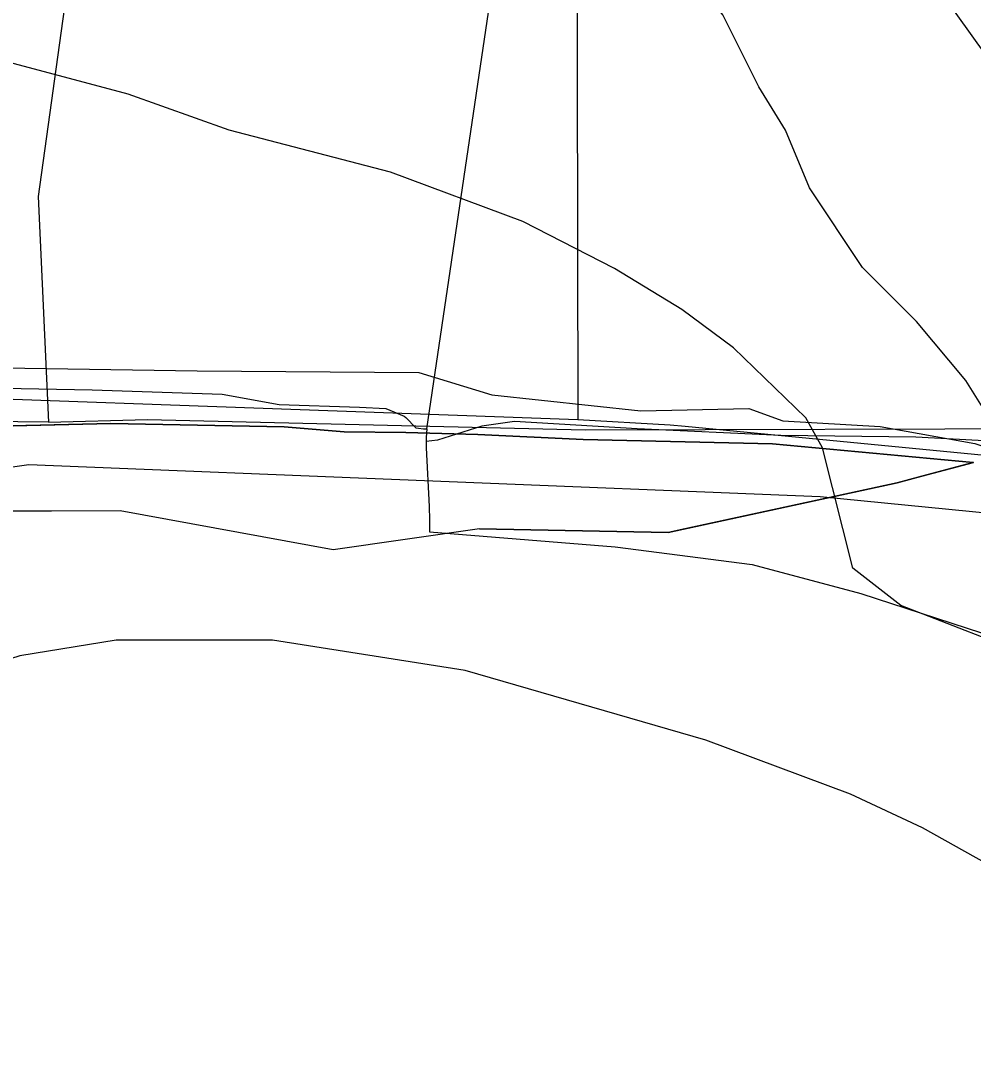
# Model space of a CAD drawing. Extents: x -662620 to -656370, y -1067090 to -1062990.
# Drawn here: x -660578.7 to -660465.3, y -1066435.3 to -1066311 of the extents above; entities that cross this region are included whole.
import ezdxf

# ---------------------------------------------------------------- set-up
doc = ezdxf.new("R2010")
doc.units = 0
for name, color, linetype in [('Agrotechnicka_opatreni_hrazkovani_a_dulkovani__mulcovani', 7, 'Continuous'), ('HRANICE_KATASTRÁLNÍHO_ÚZEMÍ', 7, 'Continuous'), ('OBVOD_PÚ', 7, 'Continuous'), ('Organizacni_opatreni_ochranne_zatravnení__protierozni_rozmistovani_plodin__osevni_postup__stridani_plodin', 7, 'Continuous'), ('ORNÁ_PŮDA_-_STÁVAJÍCÍ', 7, 'Continuous'), ('OSTATNÍ_PLOCHA_-_STÁVAJÍCÍ', 7, 'Continuous'), ('PLYNOVOD_-_STL', 7, 'Continuous'), ('SDELOVACÍ_VEDENÍ_-_PODZEMNÍ', 7, 'Continuous'), ('SILNICE_II__TŘÍDY_A_III__TŘÍDY', 7, 'Continuous'), ('VRSTEVNICE_ZDŮRAZNĚNÁ', 7, 'Continuous'), ('VRSTEVNICE_ZÁKLADNÍ', 7, 'Continuous')]:
    doc.layers.add(name, color=color, linetype=linetype)

msp = doc.modelspace()

# ---------------------------------------------------------------- linework, layer by layer
at = {"layer": 'Agrotechnicka_opatreni_hrazkovani_a_dulkovani__mulcovani'}
msp.add_lwpolyline([(-660545.38, -1066106.74), (-660576.6, -1066331.93), (-660575.4, -1066358.82), (-660563.6, -1066358.5), (-660511.47, -1066359.74), (-660454.36, -1066359.57), (-660441.3, -1066349.6), (-660433, -1066335.5), (-660408.5, -1066319.9), (-660380.1, -1066305.9), (-660341.8, -1066291.3), (-660316.6, -1066286.6)], dxfattribs=at)
at = {"layer": 'HRANICE_KATASTRÁLNÍHO_ÚZEMÍ'}
msp.add_lwpolyline([(-660465.24, -1066363.61), (-660471.38, -1066365.26), (-660474.34, -1066366.03), (-660501.6, -1066371.95), (-660524.06, -1066371.51), (-660541.48, -1066374.03), (-660566.86, -1066369.36), (-660583.26, -1066369.44), (-660590.72, -1066370.82), (-660629.49, -1066366.1), (-660648.69, -1066360.06), (-660686.17, -1066349.12)], dxfattribs=at)
at = {"layer": 'OBVOD_PÚ'}
for points in [[(-660471.38, -1066365.26), (-660465.24, -1066363.61)], [(-660501.6, -1066371.95), (-660474.34, -1066366.03)], [(-660474.34, -1066366.03), (-660471.38, -1066365.26)], [(-660566.86, -1066369.36), (-660583.26, -1066369.44)], [(-660541.48, -1066374.03), (-660566.86, -1066369.36)], [(-660524.06, -1066371.51), (-660541.48, -1066374.03)], [(-660524.06, -1066371.51), (-660501.6, -1066371.95)]]:
    msp.add_lwpolyline(points, dxfattribs=at)
at = {"layer": 'Organizacni_opatreni_ochranne_zatravnení__protierozni_rozmistovani_plodin__osevni_postup__stridani_plodin'}
msp.add_lwpolyline([(-660674.6, -1066159), (-660659.3, -1066148.6), (-660652.6, -1066138.5), (-660650.8, -1066120.2), (-660650.7, -1066111.6), (-660647.7, -1066105.5), (-660632.61, -1066094.13), (-660596.2, -1066072.7), (-660562.33, -1066062.2), (-660550.64, -1066061.01), (-660550.42, -1066061.81), (-660545.38, -1066106.74), (-660576.6, -1066331.93), (-660575.4, -1066358.82), (-660612, -1066358.4), (-660663.9, -1066344.3), (-660722.9, -1066323.6)], dxfattribs=at)
at = {"layer": 'ORNÁ_PŮDA_-_STÁVAJÍCÍ'}
for p, q in [((-660567.95, -1066358.96), (-660587.96, -1066359.46)), ((-660547.32, -1066359.38), (-660567.95, -1066358.96)), ((-660540.16, -1066359.95), (-660547.32, -1066359.38)), ((-660532.84, -1066360.03), (-660540.16, -1066359.95)), ((-660524.25, -1066360.28), (-660532.84, -1066360.03)), ((-660511.71, -1066360.88), (-660524.25, -1066360.28)), ((-660489.16, -1066361.39), (-660511.71, -1066360.88)), ((-660465.28, -1066363.62), (-660489.16, -1066361.39))]:
    msp.add_line(p, q, dxfattribs=at)
msp.add_lwpolyline([(-660465.28, -1066363.62), (-660489.16, -1066361.39), (-660511.71, -1066360.88), (-660524.25, -1066360.28), (-660532.84, -1066360.03), (-660540.16, -1066359.95), (-660547.32, -1066359.38), (-660567.95, -1066358.96), (-660587.96, -1066359.46), (-660596.23, -1066360), (-660603.01, -1066359.51), (-660611.49, -1066359.17), (-660628.9, -1066355.29), (-660637.79, -1066352.2), (-660653.28, -1066347.88), (-660671.78, -1066342.41), (-660687.72, -1066338.19)], dxfattribs=at)
at = {"layer": 'OSTATNÍ_PLOCHA_-_STÁVAJÍCÍ'}
for p, q in [((-660587.96, -1066359.46), (-660567.95, -1066358.96)), ((-660587.96, -1066359.46), (-660567.95, -1066358.96)), ((-660567.95, -1066358.96), (-660547.32, -1066359.38)), ((-660567.95, -1066358.96), (-660547.32, -1066359.38)), ((-660547.32, -1066359.38), (-660540.16, -1066359.95)), ((-660547.32, -1066359.38), (-660540.16, -1066359.95)), ((-660540.16, -1066359.95), (-660532.84, -1066360.03)), ((-660540.16, -1066359.95), (-660532.84, -1066360.03)), ((-660532.84, -1066360.03), (-660524.25, -1066360.28)), ((-660532.84, -1066360.03), (-660524.25, -1066360.28)), ((-660524.25, -1066360.28), (-660511.71, -1066360.88)), ((-660524.25, -1066360.28), (-660511.71, -1066360.88)), ((-660511.71, -1066360.88), (-660489.16, -1066361.39)), ((-660511.71, -1066360.88), (-660489.16, -1066361.39)), ((-660489.16, -1066361.39), (-660465.28, -1066363.62)), ((-660489.16, -1066361.39), (-660465.28, -1066363.62)), ((-660465.28, -1066363.62), (-660471.38, -1066365.26)), ((-660465.28, -1066363.62), (-660471.38, -1066365.26)), ((-660474.34, -1066366.03), (-660499.61, -1066371.52)), ((-660474.34, -1066366.03), (-660499.61, -1066371.52)), ((-660471.38, -1066365.26), (-660474.34, -1066366.03)), ((-660471.38, -1066365.26), (-660474.34, -1066366.03)), ((-660566.86, -1066369.36), (-660583.26, -1066369.44)), ((-660566.86, -1066369.36), (-660583.26, -1066369.44)), ((-660541.48, -1066374.03), (-660566.86, -1066369.36)), ((-660541.48, -1066374.03), (-660566.86, -1066369.36)), ((-660524.06, -1066371.51), (-660541.48, -1066374.03)), ((-660524.06, -1066371.51), (-660541.48, -1066374.03)), ((-660501.6, -1066371.95), (-660524.06, -1066371.51)), ((-660501.6, -1066371.95), (-660524.06, -1066371.51)), ((-660499.61, -1066371.52), (-660501.6, -1066371.95)), ((-660499.61, -1066371.52), (-660501.6, -1066371.95))]:
    msp.add_line(p, q, dxfattribs=at)
msp.add_lwpolyline([(-660587.96, -1066359.46), (-660567.95, -1066358.96), (-660547.32, -1066359.38), (-660540.16, -1066359.95), (-660532.84, -1066360.03), (-660524.25, -1066360.28), (-660511.71, -1066360.88), (-660489.16, -1066361.39), (-660465.28, -1066363.62), (-660471.38, -1066365.26), (-660474.34, -1066366.03), (-660499.61, -1066371.52), (-660501.6, -1066371.95), (-660524.06, -1066371.51), (-660541.48, -1066374.03), (-660566.86, -1066369.36), (-660583.26, -1066369.44)], dxfattribs=at)
msp.add_lwpolyline([(-660587.96, -1066359.46), (-660567.95, -1066358.96), (-660547.32, -1066359.38), (-660540.16, -1066359.95), (-660532.84, -1066360.03), (-660524.25, -1066360.28), (-660511.71, -1066360.88), (-660489.16, -1066361.39), (-660465.28, -1066363.62), (-660471.38, -1066365.26), (-660474.34, -1066366.03), (-660499.61, -1066371.52), (-660501.6, -1066371.95), (-660524.06, -1066371.51), (-660541.48, -1066374.03), (-660566.86, -1066369.36), (-660583.26, -1066369.44)], dxfattribs=at)
at = {"layer": 'PLYNOVOD_-_STL'}
for points in [[(-660530.33, -1066359.61), (-660526.72, -1066335.19), (-660522.14, -1066304.3), (-660520.15, -1066276.16), (-660518.24, -1066234.7), (-660517.04, -1066204.81)], [(-660687.69, -1066335.57), (-660664.88, -1066342.07), (-660647.11, -1066347.13), (-660644.29, -1066347.48), (-660637.18, -1066347.09), (-660633.7, -1066347.21), (-660631.23, -1066347.87), (-660629.9, -1066348.31), (-660628.08, -1066348.9), (-660619.2, -1066350.99), (-660616.73, -1066351.96), (-660614.98, -1066353.23), (-660602.9, -1066354.38), (-660589.26, -1066354.59), (-660570.18, -1066354.98), (-660554.69, -1066355.49), (-660547.91, -1066356.72), (-660538.33, -1066357.01), (-660535.21, -1066357.2), (-660533.03, -1066358.11), (-660532.85, -1066358.25), (-660531.64, -1066359.5), (-660531.34, -1066359.53), (-660530.71, -1066359.6)], [(-660408.79, -1066372.15), (-660412.96, -1066371.63), (-660421.75, -1066370.69), (-660440.85, -1066368.17), (-660444.42, -1066366.35), (-660450, -1066363.25), (-660453.19, -1066361.72), (-660464.7, -1066361), (-660472.12, -1066360.6), (-660488.18, -1066360.42), (-660505.28, -1066359.61), (-660519.89, -1066358.72), (-660523.77, -1066359.27), (-660529.05, -1066360.96), (-660530.4, -1066361.11)], [(-660530.71, -1066359.6), (-660530.33, -1066359.61)], [(-660530.33, -1066359.61), (-660530.4, -1066360.62)], [(-660530.4, -1066361.11), (-660530.41, -1066361.89), (-660530.05, -1066368.86), (-660530.02, -1066370.44), (-660530, -1066371.88), (-660507.92, -1066373.68), (-660491.6, -1066375.75), (-660478.64, -1066379.21), (-660462.44, -1066384.49), (-660444.49, -1066391.89), (-660441.31, -1066393.41)], [(-660530.4, -1066360.62), (-660530.4, -1066361.11)]]:
    msp.add_lwpolyline(points, dxfattribs=at)
at = {"layer": 'SDELOVACÍ_VEDENÍ_-_PODZEMNÍ'}
for points in [[(-660511.42, -1066068.59), (-660511.81, -1066099.07), (-660514.98, -1066152.75), (-660512.53, -1066252.75), (-660512.37, -1066358.51)], [(-660511.42, -1066068.59), (-660511.81, -1066099.07), (-660514.98, -1066152.75), (-660512.53, -1066252.75), (-660512.37, -1066358.51)], [(-660626.67, -1066351.69), (-660617.32, -1066351.91), (-660602.78, -1066352.13), (-660580.79, -1066352.36), (-660557.69, -1066352.69), (-660531.27, -1066352.9), (-660522.6, -1066355.57), (-660504.85, -1066357.48), (-660491.97, -1066357.17), (-660487.93, -1066358.67), (-660476.35, -1066359.31), (-660465.09, -1066361.34), (-660455.7, -1066364.47), (-660443.82, -1066366.82), (-660420.46, -1066369.4), (-660399.26, -1066372.2), (-660373.91, -1066375.07)], [(-660626.67, -1066351.69), (-660617.32, -1066351.91), (-660602.78, -1066352.13), (-660580.79, -1066352.36), (-660557.69, -1066352.69), (-660531.27, -1066352.9), (-660522.6, -1066355.57), (-660504.85, -1066357.48), (-660491.97, -1066357.17), (-660487.93, -1066358.67), (-660476.35, -1066359.31), (-660465.09, -1066361.34), (-660455.7, -1066364.47), (-660443.82, -1066366.82), (-660420.46, -1066369.4), (-660399.26, -1066372.2), (-660373.91, -1066375.07)], [(-660626.67, -1066351.69), (-660617.32, -1066351.91), (-660602.78, -1066352.13), (-660580.79, -1066352.36), (-660557.69, -1066352.69), (-660531.27, -1066352.9), (-660522.6, -1066355.57), (-660504.85, -1066357.48), (-660491.97, -1066357.17), (-660487.93, -1066358.67), (-660476.35, -1066359.31), (-660465.09, -1066361.34), (-660455.7, -1066364.47), (-660443.82, -1066366.82), (-660420.46, -1066369.4), (-660399.26, -1066372.2), (-660373.91, -1066375.07)], [(-660626.67, -1066351.69), (-660617.32, -1066351.91), (-660602.78, -1066352.13), (-660580.79, -1066352.36), (-660557.69, -1066352.69), (-660531.27, -1066352.9), (-660522.6, -1066355.57), (-660504.85, -1066357.48), (-660491.97, -1066357.17), (-660487.93, -1066358.67), (-660476.35, -1066359.31), (-660465.09, -1066361.34), (-660455.7, -1066364.47), (-660443.82, -1066366.82), (-660420.46, -1066369.4), (-660399.26, -1066372.2), (-660373.91, -1066375.07)], [(-660622.63, -1066354.54), (-660512.37, -1066358.51)], [(-660622.63, -1066354.54), (-660512.37, -1066358.51)], [(-660622.63, -1066354.54), (-660512.37, -1066358.51)], [(-660622.63, -1066354.54), (-660512.37, -1066358.51)], [(-660512.37, -1066358.51), (-660501.37, -1066359.15)], [(-660512.37, -1066358.51), (-660501.37, -1066359.15)], [(-660501.37, -1066359.15), (-660499.57, -1066359.27)], [(-660501.37, -1066359.15), (-660499.57, -1066359.27)], [(-660499.57, -1066359.27), (-660413.45, -1066367.61), (-660409.87, -1066368.39), (-660399.31, -1066369.02)], [(-660499.57, -1066359.27), (-660413.45, -1066367.61), (-660409.87, -1066368.39), (-660399.31, -1066369.02)]]:
    msp.add_lwpolyline(points, dxfattribs=at)
at = {"layer": 'SILNICE_II__TŘÍDY_A_III__TŘÍDY'}
msp.add_lwpolyline([(-660727.44, -1066329.77), (-660601.37, -1066369.96), (-660592.78, -1066365.99), (-660577.74, -1066363.85), (-660483.51, -1066367.65), (-660340.37, -1066381.77), (-660272.33, -1066361.23), (-660255, -1066340.04), (-660228.04, -1066280.99), (-660222.26, -1066260.45), (-660220.98, -1066232.85), (-660225.47, -1066211.66), (-660239.59, -1066191.12), (-660260.13, -1066174.43), (-660283.24, -1066165.45), (-660400.07, -1066141.05), (-660425.74, -1066126.29), (-660443.72, -1066095.48), (-660468.75, -1065994.7), (-660462.97, -1065827.16)], dxfattribs=at)
at = {"layer": 'VRSTEVNICE_ZDŮRAZNĚNÁ'}
msp.add_lwpolyline([(-660458.55, -1066322.31), (-660469.01, -1066307.69), (-660480.76, -1066299.38), (-660490.51, -1066289.35), (-660503.69, -1066270.14), (-660513.87, -1066251.22), (-660517.74, -1066244.92), (-660522.47, -1066238.61), (-660529.2, -1066231.3), (-660540.1, -1066228.58), (-660564.17, -1066229.58), (-660575.64, -1066229.15), (-660592.84, -1066227.72), (-660598.57, -1066227.72), (-660604.3, -1066228.44), (-660621.5, -1066233.17), (-660632.97, -1066236.89), (-660668.79, -1066250.51), (-660686.85, -1066259.25)], dxfattribs=at)
at = {"layer": 'VRSTEVNICE_ZÁKLADNÍ'}
for points in [[(-660463.57, -1066357.99), (-660466.15, -1066353.84), (-660472.02, -1066346.82), (-660478.47, -1066340.37), (-660484.78, -1066330.91), (-660487.64, -1066324.03), (-660490.8, -1066318.87), (-660495.09, -1066310.27), (-660504.12, -1066298.23), (-660509.57, -1066293.07), (-660518.74, -1066285.48), (-660527.2, -1066279.46), (-660537.8, -1066273.44), (-660543.82, -1066270.57), (-660553.28, -1066266.99), (-660567.9, -1066263.55), (-660577.93, -1066262.55), (-660592.26, -1066263.41), (-660599.43, -1066264.84), (-660605.16, -1066266.56), (-660613.76, -1066270), (-660620.93, -1066273.58), (-660628.09, -1066278.31), (-660672.95, -1066312.42)], [(-660463.57, -1066357.99), (-660466.15, -1066353.84), (-660472.02, -1066346.82), (-660478.47, -1066340.37), (-660484.78, -1066330.91), (-660487.64, -1066324.03), (-660490.8, -1066318.87), (-660495.09, -1066310.27), (-660504.12, -1066298.23), (-660509.57, -1066293.07), (-660518.74, -1066285.48), (-660527.2, -1066279.46), (-660537.8, -1066273.44), (-660543.82, -1066270.57), (-660553.28, -1066266.99), (-660567.9, -1066263.55), (-660577.93, -1066262.55), (-660592.26, -1066263.41), (-660599.43, -1066264.84), (-660605.16, -1066266.56), (-660613.76, -1066270), (-660620.93, -1066273.58), (-660628.09, -1066278.31), (-660672.95, -1066312.42)], [(-660451.81, -1066389.24), (-660473.88, -1066380.64), (-660479.62, -1066376.2), (-660483.2, -1066361.86), (-660485.21, -1066358.28), (-660493.81, -1066349.97), (-660499.97, -1066345.38), (-660507.99, -1066340.51), (-660518.89, -1066334.92), (-660534.65, -1066329.04), (-660553.86, -1066324.03), (-660565.89, -1066319.73), (-660584.81, -1066314.71)], [(-660451.81, -1066389.24), (-660473.88, -1066380.64), (-660479.62, -1066376.2), (-660483.2, -1066361.86), (-660485.21, -1066358.28), (-660493.81, -1066349.97), (-660499.97, -1066345.38), (-660507.99, -1066340.51), (-660518.89, -1066334.92), (-660534.65, -1066329.04), (-660553.86, -1066324.03), (-660565.89, -1066319.73), (-660584.81, -1066314.71)], [(-660435.76, -1066436.53), (-660440.06, -1066430.23), (-660448.09, -1066422.2), (-660463.57, -1066411.45), (-660471.3, -1066407.15), (-660479.9, -1066403.14), (-660497.1, -1066396.69), (-660525.77, -1066388.38), (-660548.7, -1066384.8), (-660567.33, -1066384.8), (-660578.79, -1066386.66), (-660589.11, -1066389.95), (-660593.7, -1066392.25), (-660604.02, -1066396.26), (-660617.77, -1066399.7), (-660626.72, -1066403.32), (-660636.69, -1066412.74), (-660641.28, -1066418.04), (-660653.32, -1066430.37), (-660663.78, -1066440.26)], [(-660435.76, -1066436.53), (-660440.06, -1066430.23), (-660448.09, -1066422.2), (-660463.57, -1066411.45), (-660471.3, -1066407.15), (-660479.9, -1066403.14), (-660497.1, -1066396.69), (-660525.77, -1066388.38), (-660548.7, -1066384.8), (-660567.33, -1066384.8), (-660578.79, -1066386.66), (-660589.11, -1066389.95), (-660593.7, -1066392.25), (-660604.02, -1066396.26), (-660617.77, -1066399.7), (-660626.72, -1066403.32), (-660636.69, -1066412.74), (-660641.28, -1066418.04), (-660653.32, -1066430.37), (-660663.78, -1066440.26)]]:
    msp.add_lwpolyline(points, dxfattribs=at)

doc.saveas('drawing.dxf')
